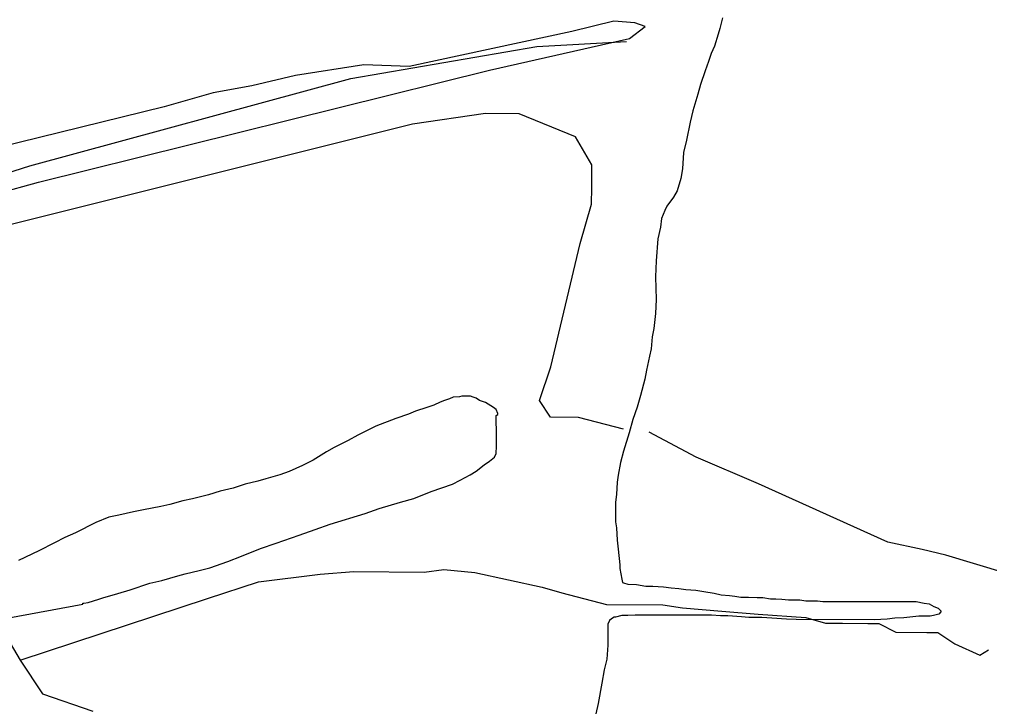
# Model space of a CAD drawing. Extents: x 3271442 to 3309282, y 752266 to 777610.
# Drawn here: x 3278148 to 3280060, y 758512 to 759871 of the extents above; entities that cross this region are included whole.
import ezdxf

# ---------------------------------------------------------------- set-up
doc = ezdxf.new("R2010")
doc.units = 0
doc.layers.add('V-SITE-VEGE', color=7, linetype='Continuous')
doc.layers.add('V-TOPO-SHOR', color=7, linetype='Continuous')

msp = doc.modelspace()

# ---------------------------------------------------------------- linework, layer by layer
at = {"layer": 'V-SITE-VEGE'}
for p, q in [((3279319.4, 759867.2), (3279236.7, 759846.5)), ((3279360.7, 759863.7), (3279319.4, 759867.2)), ((3279381.4, 759856.8), (3279360.7, 759863.7)), ((3279533.5, 759874), (3279528.2, 759852.9)), ((3279236.7, 759846.5), (3278916.2, 759777.5)), ((3279350.4, 759832.7), (3279381.4, 759856.8)), ((3279525, 759841.3), (3279517.6, 759818.1)), ((3279528.2, 759852.9), (3279525, 759841.3)), ((3279074.7, 759770.6), (3279350.4, 759832.7)), ((3279511.2, 759803.3), (3279505.9, 759787.4)), ((3279517.6, 759818.1), (3279511.2, 759803.3)), ((3279505.9, 759787.4), (3279499.6, 759769.5)), ((3278185.8, 759549.9), (3279074.7, 759770.6)), ((3278826.7, 759781), (3278692.3, 759760.3)), ((3278916.2, 759777.5), (3278826.7, 759781)), ((3279499.6, 759769.5), (3279490, 759742)), ((3278692.3, 759760.3), (3278606.1, 759739.6)), ((3278606.1, 759739.6), (3278530.3, 759725.8)), ((3279490, 759742), (3279484.7, 759723)), ((3278530.3, 759725.8), (3278433.8, 759698.2)), ((3279484.7, 759723), (3279475.1, 759690.3)), ((3278433.8, 759698.2), (3277985.9, 759587.9)), ((3279475.1, 759690.3), (3279469.8, 759668.1)), ((3279469.8, 759668.1), (3279462.4, 759632.2)), ((3279462.4, 759632.2), (3279457, 759607.9)), ((3279457, 759607.9), (3279454.9, 759576.2)), ((3279454.9, 759576.2), (3279451.7, 759557.2)), ((3279451.7, 759557.2), (3279444.2, 759532.9)), ((3277458.7, 759346.5), (3278185.8, 759549.9)), ((3279436.8, 759520.2), (3279424.1, 759502.3)), ((3279444.2, 759532.9), (3279436.8, 759520.2)), ((3279424.1, 759502.3), (3279419.9, 759493.8)), ((3279419.9, 759493.8), (3279413.5, 759478)), ((3279411.4, 759461.1), (3279406, 759437.9)), ((3279413.5, 759478), (3279411.4, 759461.1)), ((3279406, 759437.9), (3279402.8, 759394.6)), ((3279402.8, 759394.6), (3279401.7, 759362.9)), ((3279401.7, 759362.9), (3279402.7, 759318.5)), ((3279402.7, 759318.5), (3279401.6, 759291)), ((3279401.6, 759291), (3279398.4, 759261.4)), ((3279398.4, 759261.4), (3279395.2, 759244.5)), ((3279395.2, 759244.5), (3279393, 759221.3)), ((3279393, 759221.3), (3279389.8, 759206.5)), ((3279389.8, 759206.5), (3279383.5, 759179)), ((3279383.5, 759179), (3279380.3, 759161.1)), ((3279380.3, 759161.1), (3279371.7, 759129.4)), ((3278977.6, 759116.3), (3278964.9, 759110)), ((3278986.1, 759119.4), (3278977.6, 759116.3)), ((3278995.6, 759122.6), (3278986.1, 759119.4)), ((3279003, 759125.8), (3278995.6, 759122.6)), ((3279015.7, 759126.8), (3279003, 759125.8)), ((3279019.9, 759127.8), (3279015.7, 759126.8)), ((3279036.8, 759127.8), (3279019.9, 759127.8)), ((3279042.1, 759125.7), (3279036.8, 759127.8)), ((3279048.4, 759123.6), (3279042.1, 759125.7)), ((3279054.8, 759119.3), (3279048.4, 759123.6)), ((3279066.4, 759115.1), (3279054.8, 759119.3)), ((3279082.2, 759105.6), (3279066.4, 759115.1)), ((3279371.7, 759129.4), (3279365.4, 759106.2)), ((3278929, 759098.4), (3278915.2, 759092.1)), ((3278951.2, 759105.8), (3278929, 759098.4)), ((3278964.9, 759110), (3278951.2, 759105.8)), ((3279087.5, 759101.3), (3279082.2, 759105.6)), ((3279090.6, 759093.9), (3279087.5, 759101.3)), ((3279365.4, 759106.2), (3279356.9, 759081.9)), ((3278889.9, 759083.7), (3278850.8, 759068.9)), ((3278915.2, 759092.1), (3278889.9, 759083.7)), ((3279087.4, 759079.1), (3279087.5, 759089.7)), ((3279088.5, 759059.1), (3279087.4, 759079.1)), ((3279087.5, 759089.7), (3279090.6, 759091.8)), ((3279090.6, 759091.8), (3279090.6, 759093.9)), ((3279356.9, 759081.9), (3279349.4, 759055.5)), ((3278850.8, 759068.9), (3278814.8, 759051)), ((3279088.4, 759029.5), (3279088.5, 759059.1)), ((3278795.8, 759040.5), (3278768.3, 759026.8)), ((3278814.8, 759051), (3278795.8, 759040.5)), ((3279349.4, 759055.5), (3279338.8, 759019.6)), ((3278768.3, 759026.8), (3278753.5, 759018.4)), ((3279087.3, 759014.7), (3279088.4, 759029.5)), ((3279338.8, 759019.6), (3279332.4, 758997.4)), ((3278727, 759001.5), (3278705.9, 758991)), ((3278753.5, 759018.4), (3278727, 759001.5)), ((3279074.6, 758999.9), (3279084.2, 759007.3)), ((3279084.2, 759007.3), (3279087.3, 759014.7)), ((3278705.9, 758991), (3278679.5, 758979.4)), ((3279048.2, 758979.9), (3279064.1, 758992.5)), ((3279064.1, 758992.5), (3279074.6, 758999.9)), ((3279332.4, 758997.4), (3279328.2, 758972)), ((3278634, 758964.7), (3278618.1, 758960.5)), ((3278661.5, 758973.1), (3278634, 758964.7)), ((3278679.5, 758979.4), (3278661.5, 758973.1)), ((3279001.7, 758954.6), (3279016.5, 758962)), ((3279016.5, 758962), (3279036.6, 758972.5)), ((3279036.6, 758972.5), (3279048.2, 758979.9)), ((3279328.2, 758972), (3279326, 758958.3)), ((3278569.5, 758946.8), (3278544.1, 758940.5)), ((3278592.8, 758954.2), (3278569.5, 758946.8)), ((3278618.1, 758960.5), (3278592.8, 758954.2)), ((3278959.4, 758939.9), (3279001.7, 758954.6)), ((3279326, 758958.3), (3279325, 758934)), ((3278489.2, 758925.8), (3278470.2, 758921.6)), ((3278520.9, 758933.2), (3278489.2, 758925.8)), ((3278544.1, 758940.5), (3278520.9, 758933.2)), ((3278899.1, 758918.8), (3278925.6, 758926.2)), ((3278925.6, 758926.2), (3278959.4, 758939.9)), ((3279325, 758934), (3279322.8, 758919.2)), ((3278426.8, 758910.1), (3278393, 758903.8)), ((3278444.8, 758914.3), (3278426.8, 758910.1)), ((3278470.2, 758921.6), (3278444.8, 758914.3)), ((3278829.4, 758896.8), (3278856.8, 758906.2)), ((3278856.8, 758906.2), (3278899.1, 758918.8)), ((3279322.8, 758919.2), (3279322.8, 758880.1)), ((3278324.3, 758889.1), (3278298.9, 758878.6)), ((3278344.4, 758893.3), (3278324.3, 758889.1)), ((3278372.9, 758899.6), (3278344.4, 758893.3)), ((3278393, 758903.8), (3278372.9, 758899.6)), ((3278760.6, 758875.7), (3278829.4, 758896.8)), ((3278298.9, 758878.6), (3278258.7, 758858.6)), ((3278731, 758865.2), (3278760.6, 758875.7)), ((3279322.8, 758880.1), (3279324.8, 758868.5)), ((3279324.8, 758868.5), (3279325.9, 758844.2)), ((3278237.6, 758849.1), (3278217.5, 758838.5)), ((3278258.7, 758858.6), (3278237.6, 758849.1)), ((3278653.9, 758837.9), (3278699.3, 758853.6)), ((3278699.3, 758853.6), (3278731, 758865.2)), ((3278217.5, 758838.5), (3278186.8, 758822.7)), ((3278623.2, 758827.3), (3278653.9, 758837.9)), ((3279325.9, 758844.2), (3279328, 758826.2)), ((3278186.8, 758822.7), (3278146.7, 758803.8)), ((3278558.7, 758802.1), (3278586.2, 758812.6)), ((3278586.2, 758812.6), (3278623.2, 758827.3)), ((3279328, 758826.2), (3279331.1, 758795.6)), ((3278523.8, 758789.5), (3278558.7, 758802.1)), ((3279331.1, 758795.6), (3279331.1, 758788.2)), ((3278428.7, 758764.3), (3278460.4, 758773.7)), ((3278460.4, 758773.7), (3278475.2, 758777.9)), ((3278475.2, 758777.9), (3278502.7, 758784.2)), ((3278502.7, 758784.2), (3278523.8, 758789.5)), ((3279331.1, 758788.2), (3279335.3, 758767)), ((3278366.3, 758746.4), (3278405.4, 758759)), ((3278405.4, 758759), (3278428.7, 758764.3)), ((3279335.3, 758767), (3279336.3, 758760.7)), ((3279336.3, 758760.7), (3279338.4, 758759.6)), ((3279338.4, 758759.6), (3279346.9, 758757.5)), ((3279346.9, 758757.5), (3279363.8, 758756.4)), ((3279363.8, 758756.4), (3279382.8, 758753.2)), ((3279382.8, 758753.2), (3279396.5, 758753.2)), ((3279396.5, 758753.2), (3279417.6, 758752.1)), ((3279417.6, 758752.1), (3279432.4, 758750)), ((3278312.4, 758730.6), (3278342, 758739)), ((3278342, 758739), (3278366.3, 758746.4)), ((3279432.4, 758750), (3279447.2, 758748.9)), ((3279447.2, 758748.9), (3279461, 758746.8)), ((3279461, 758746.8), (3279481, 758745.7)), ((3279481, 758745.7), (3279496.9, 758742.5)), ((3279496.9, 758742.5), (3279516.9, 758739.3)), ((3279516.9, 758739.3), (3279530.7, 758736.1)), ((3279530.7, 758736.1), (3279547.6, 758735)), ((3279547.6, 758735), (3279558.1, 758733.9)), ((3279558.1, 758733.9), (3279569.8, 758731.8)), ((3278127.5, 758690.8), (3278273.3, 758718)), ((3278273.3, 758718), (3278273.3, 758720.1)), ((3278273.3, 758720.1), (3278275.4, 758720.1)), ((3278275.4, 758720.1), (3278283.9, 758721.2)), ((3278283.9, 758721.2), (3278305, 758727.5)), ((3278305, 758727.5), (3278312.4, 758730.6)), ((3279569.8, 758731.8), (3279584.6, 758731.8)), ((3279584.6, 758731.8), (3279601.5, 758730.7)), ((3279601.5, 758730.7), (3279613.1, 758730.7)), ((3279613.1, 758730.7), (3279627.9, 758728.6)), ((3279627.9, 758728.6), (3279638.4, 758728.5)), ((3279638.4, 758728.5), (3279650.1, 758727.5)), ((3279650.1, 758727.5), (3279663.8, 758726.4)), ((3279663.8, 758726.4), (3279686, 758726.3)), ((3279686, 758726.3), (3279697.6, 758724.2)), ((3279697.6, 758724.2), (3279720.8, 758724.2)), ((3279720.8, 758724.2), (3279731.4, 758723.1)), ((3279731.4, 758723.1), (3279915.2, 758722.8)), ((3279915.2, 758722.8), (3279931.1, 758719.6)), ((3279931.1, 758719.6), (3279940.6, 758718.5)), ((3279940.6, 758718.5), (3279950.1, 758713.2)), ((3279335.1, 758695.2), (3279322.5, 758692.1)), ((3279346.8, 758695.2), (3279335.1, 758695.2)), ((3279361.6, 758696.2), (3279346.8, 758695.2)), ((3279511.6, 758696), (3279361.6, 758696.2)), ((3279529.6, 758694.9), (3279511.6, 758696)), ((3279544.3, 758694.9), (3279529.6, 758694.9)), ((3279570.8, 758692.7), (3279544.3, 758694.9)), ((3279949, 758695.3), (3279942.7, 758694.2)), ((3279959.6, 758698.4), (3279949, 758695.3)), ((3279950.1, 758713.2), (3279958.5, 758710.1)), ((3279958.5, 758710.1), (3279963.8, 758704.8)), ((3279963.8, 758702.7), (3279959.6, 758698.4)), ((3279963.8, 758704.8), (3279963.8, 758702.7)), ((3279310.8, 758685.7), (3279307.6, 758678.3)), ((3279307.6, 758678.3), (3279307.6, 758637.1)), ((3279315.1, 758688.9), (3279310.8, 758685.7)), ((3279320.3, 758692.1), (3279315.1, 758688.9)), ((3279322.5, 758692.1), (3279320.3, 758692.1)), ((3279585.5, 758691.6), (3279570.8, 758692.7)), ((3279610.9, 758691.6), (3279585.5, 758691.6)), ((3279631, 758690.5), (3279610.9, 758691.6)), ((3279659.5, 758688.3), (3279631, 758690.5)), ((3279678.5, 758687.3), (3279659.5, 758688.3)), ((3279832.8, 758687), (3279678.5, 758687.3)), ((3279858.1, 758688), (3279832.8, 758687)), ((3279872.9, 758690.1), (3279858.1, 758688)), ((3279890.9, 758691.2), (3279872.9, 758690.1)), ((3279902.5, 758692.2), (3279890.9, 758691.2)), ((3279920.5, 758694.3), (3279902.5, 758692.2)), ((3279942.7, 758694.2), (3279920.5, 758694.3)), ((3279307.6, 758637.1), (3279305.4, 758609.7)), ((3279305.4, 758609.7), (3279300.1, 758588.5)), ((3279300.1, 758588.5), (3279295.8, 758562.1)), ((3279295.8, 758562.1), (3279288.4, 758522)), ((3279288.4, 758522), (3279284.1, 758501.9))]:
    msp.add_line(p, q, dxfattribs=at)
at = {"layer": 'V-TOPO-SHOR'}
for points in [[(3277425.3, 759344.4), (3278169.1, 759581.8), (3278801.6, 759753.8), (3279167.5, 759817.2), (3279344.7, 759826.8)], [(3279338.5, 759062.9), (3279250.1, 759085.8), (3279194.7, 759086.2), (3279172.8, 759119.6), (3279195.5, 759185.8), (3279252.9, 759429), (3279275.7, 759506.3), (3279276, 759539.5), (3279276.3, 759583.8), (3279243.6, 759639.4), (3279133.2, 759684.6), (3279066.8, 759685.1), (3278922.7, 759664.2), (3278024, 759439.1)], [(3280270.8, 758706.3), (3280205, 758746.1), (3280173, 758758.9), (3280130.2, 758770), (3280089.2, 758779.3), (3279973.3, 758814.2), (3279926.9, 758825.3), (3279859.1, 758840.1), (3279604.5, 758954.8), (3279481.6, 759007.7), (3279389.1, 759056.7)], [(3278150, 758607.6), (3278519.1, 758729.2), (3278619.1, 758761.6), (3278741, 758777.2), (3278807.5, 758782.1), (3278945.8, 758781), (3278984.6, 758786.2), (3279045.5, 758780.2), (3279178.1, 758751.4), (3279216.8, 758740), (3279305.2, 758717.2), (3279415.9, 758716.2), (3279454.6, 758710.4), (3279532, 758704.2), (3279603.9, 758698.1), (3279698, 758691.8), (3279736.7, 758680.4), (3279769.9, 758680.1), (3279819.7, 758679.7), (3279841.8, 758679.5), (3279874.9, 758662.6), (3279935.8, 758662.1), (3279958, 758662), (3279991, 758639.5), (3280040.6, 758617), (3280057.3, 758627.9)], [(3278117.2, 758663.3), (3278150, 758607.6), (3278193.7, 758540.9), (3278293.1, 758506.8)]]:
    msp.add_lwpolyline(points, dxfattribs=at)

doc.saveas('drawing.dxf')
